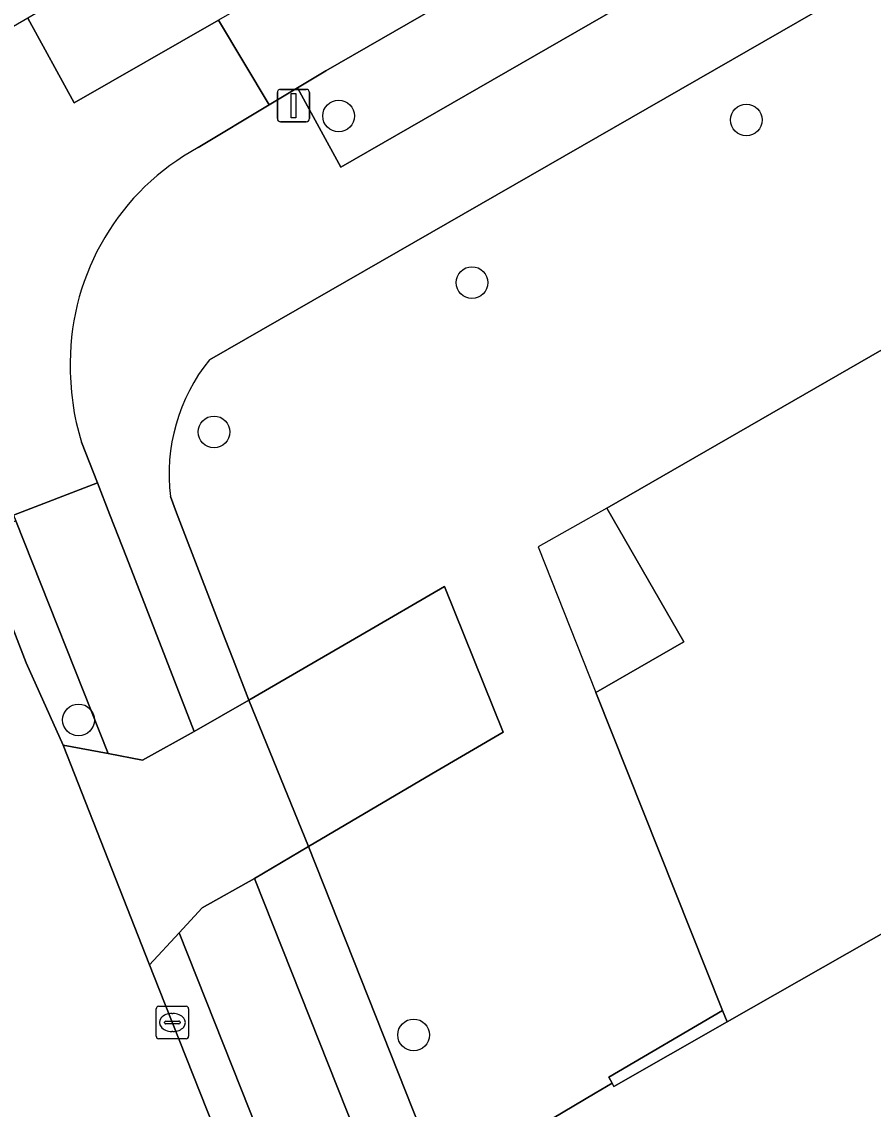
# Model space of a CAD drawing. Extents: x 158835 to 160077, y 386387 to 387778.
# Drawn here: x 159663.41 to 159689.67, y 387651.37 to 387684.91 of the extents above; entities that cross this region are included whole.
import ezdxf

# ---------------------------------------------------------------- set-up
doc = ezdxf.new("R2010")
doc.units = 0
for name, color, linetype in [('IMGEO_Berm_groen', 7, 'Continuous'), ('IMGEO_Boom', 7, 'Continuous'), ('IMGEO_Fietspad_gesloten', 7, 'Continuous'), ('IMGEO_Fietspad_open', 7, 'Continuous'), ('IMGEO_Groenvoorziening', 7, 'Continuous'), ('IMGEO_Kolk', 7, 'Continuous'), ('IMGEO_Muur', 7, 'Continuous'), ('IMGEO_Pand', 7, 'Continuous'), ('IMGEO_Pand_overbouw', 7, 'Continuous'), ('IMGEO_Rijbaan_lokaal_open', 7, 'Continuous'), ('IMGEO_Verkeersbordpaal', 7, 'Continuous'), ('IMGEO_Verkeerseiland_open', 7, 'Continuous'), ('IMGEO_Voetpad_open', 7, 'Continuous')]:
    doc.layers.add(name, color=color, linetype=linetype)

msp = doc.modelspace()

# ---------------------------------------------------------------- linework, layer by layer
at = {"layer": 'IMGEO_Berm_groen'}
msp.add_lwpolyline([(159693.302, 387691.963), (159691.936, 387694.416), (159672.791, 387683.399), (159671.915, 387682.872), (159673.248, 387680.43)], close=True, dxfattribs=at)
at = {"layer": 'IMGEO_Boom'}
for centre in [(159673.18, 387682.005), (159685.758, 387681.882), (159677.294, 387676.866), (159669.338, 387672.261), (159665.158, 387663.378), (159675.493, 387653.662)]:
    msp.add_circle(centre, 0.489, dxfattribs=at)
at = {"layer": 'IMGEO_Fietspad_gesloten'}
msp.add_lwpolyline([(159770.773, 387739.679), (159771.996, 387740.357), (159772.787, 387740.664), (159771.343, 387743.413), (159769.423, 387742.381), (159681.714, 387691.999), (159669.473, 387684.956), (159671.04, 387682.347), (159671.915, 387682.872), (159672.791, 387683.399), (159691.936, 387694.416), (159694.532, 387695.91), (159704.314, 387701.539), (159710.408, 387705.036), (159713.044, 387706.549)], close=True, dxfattribs=at)
for points in [[(159668.844, 387681.028), (159671.04, 387682.347), (159669.473, 387684.956), (159665.025, 387682.406), (159663.59, 387685.021), (159660.667, 387683.33), (159661.211, 387682.258), (159661.636, 387682.145)], [(159660.502, 387675.985), (159660.223, 387675.809), (159659.729, 387675.498), (159660.751, 387672.373), (159661.773, 387673.052), (159663.153, 387669.692), (159665.74, 387670.687), (159665.251, 387671.94)]]:
    msp.add_lwpolyline(points, dxfattribs=at)
for centre, radius, start, end in [((159672.456, 387674.397), 7.551, 118.5779, 179.8774), ((159672.754, 387674.25), 7.851, 178.8138, 197.1154)]:
    msp.add_arc(centre, radius, start, end, dxfattribs=at)
at = {"layer": 'IMGEO_Fietspad_open'}
msp.add_lwpolyline([(159663.224, 387669.52), (159666.068, 387662.338), (159667.131, 387662.14), (159668.73, 387663.021), (159666.638, 387668.401), (159666.125, 387669.701), (159665.74, 387670.687), (159663.153, 387669.692)], close=True, dxfattribs=at)
msp.add_lwpolyline([(159756.428, 387486.608), (159752.624, 387493.834), (159752.632, 387493.895), (159752.555, 387494.046), (159745.506, 387507.787), (159709.188, 387578.727), (159701.98, 387592.894), (159699.794, 387597.341), (159681.057, 387633.838), (159679.141, 387637.764), (159675.983, 387644.894), (159670.586, 387658.486), (159668.972, 387657.577), (159668.261, 387656.806), (159671.256, 387649.274)], dxfattribs=at)
at = {"layer": 'IMGEO_Groenvoorziening'}
for points in [[(159707.503, 387684.908), (159700.485, 387685.439), (159697.111, 387685.694), (159695.085, 387689.36), (159671.901, 387676.033), (159669.195, 387674.487)], [(159667.991, 387670.264), (159668.185, 387669.762), (159668.39, 387669.229), (159669.686, 387665.863), (159669.926, 387665.24), (159670.407, 387663.99), (159673.868, 387665.994), (159676.447, 387667.488), (159678.252, 387663.002), (159676.058, 387661.714), (159672.25, 387659.477), (159676.856, 387647.855), (159679.118, 387649.037), (159678.462, 387650.298), (159681.098, 387651.864), (159681.617, 387652.173), (159681.513, 387652.361), (159685.021, 387654.417), (159681.116, 387664.221), (159683.825, 387665.781), (159681.45, 387669.905), (159707.503, 387684.908)]]:
    msp.add_lwpolyline(points, dxfattribs=at)
msp.add_arc((159673.589, 387670.951), 5.64, 141.1769, 186.9968, dxfattribs=at)
at = {"layer": 'IMGEO_Kolk'}
for p, q in [((159667.553, 387653.619), (159667.553, 387654.471)), ((159667.628, 387654.545), (159668.48, 387654.545)), ((159668.041, 387654.325), (159668.066, 387654.325)), ((159668.554, 387654.471), (159668.554, 387653.619)), ((159667.812, 387654.039), (159667.812, 387654.051)), ((159668.25, 387654.002), (159667.852, 387654.002)), ((159667.855, 387654.088), (159668.253, 387654.088)), ((159668.296, 387654.051), (159668.296, 387654.039)), ((159668.48, 387653.545), (159667.628, 387653.545)), ((159668.064, 387653.765), (159668.039, 387653.765))]:
    msp.add_line(p, q, dxfattribs=at)
for points in [[(159667.553, 387653.619), (159667.553, 387654.471)], [(159667.628, 387654.545), (159668.48, 387654.545)], [(159668.554, 387654.471), (159668.554, 387653.619)], [(159668.48, 387653.545), (159667.628, 387653.545)]]:
    msp.add_lwpolyline(points, dxfattribs=at)
for centre, radius, start, end in [((159667.63, 387654.469), 0.0765, 91.552, 178.448), ((159667.63, 387654.469), 0.0765, 91.552, 178.448), ((159668.478, 387654.469), 0.0765, 1.552, 88.448), ((159668.478, 387654.469), 0.0765, 1.552, 88.448), ((159667.852, 387654.048), 0.0403, 85.8775, 175.7526), ((159667.849, 387654.038), 0.0366, 178.938, 274.7102), ((159668.253, 387654.045), 0.043, 264.8664, 352.4533), ((159668.257, 387654.05), 0.0386, 1.7309, 96.639), ((159667.63, 387653.621), 0.0765, 181.552, 268.448), ((159667.63, 387653.621), 0.0765, 181.552, 268.448), ((159668.478, 387653.621), 0.0765, 271.552, 358.448), ((159668.478, 387653.621), 0.0765, 271.552, 358.448)]:
    msp.add_arc(centre, radius, start, end, dxfattribs=at)
for centre, major_axis, ratio, start_param, end_param in [((159668.04, 387654.045), (-0.387, 0.002), 0.722429, 4.712389, 7.853982), ((159668.065, 387654.045), (-0.39, 0.002), 0.717154, 1.570796, 4.712389)]:
    msp.add_ellipse(centre, major_axis=major_axis, ratio=ratio, start_param=start_param, end_param=end_param, dxfattribs=at)
at = {"layer": 'IMGEO_Muur'}
msp.add_lwpolyline([(159685.021, 387654.417), (159681.513, 387652.361), (159681.617, 387652.173), (159681.673, 387652.071), (159685.163, 387654.062)], close=True, dxfattribs=at)
at = {"layer": 'IMGEO_Pand'}
msp.add_lwpolyline([(159707.503, 387684.908), (159681.45, 387669.905), (159683.825, 387665.781), (159681.116, 387664.221), (159685.021, 387654.417), (159685.163, 387654.062), (159690.349, 387657.02)], dxfattribs=at)
at = {"layer": 'IMGEO_Pand_overbouw'}
msp.add_lwpolyline([(159681.116, 387664.221), (159683.825, 387665.781), (159681.45, 387669.905), (159679.332, 387668.714)], close=True, dxfattribs=at)
at = {"layer": 'IMGEO_Rijbaan_lokaal_open'}
msp.add_lwpolyline([(159655.107, 387663.069), (159651.731, 387660.49), (159653.479, 387657.763), (159664.24, 387641.102), (159672.895, 387625.634), (159689.824, 387592.612), (159690.235, 387591.935), (159691.736, 387588.957), (159697.886, 387592.073), (159697.142, 387593.547), (159696.216, 387595.436), (159694.75, 387598.342), (159684.924, 387617.547), (159675.61, 387635.895), (159675.522, 387636.086), (159673.46, 387640.676), (159671.678, 387644.897), (159667.637, 387655.094), (159667.351, 387655.82), (159664.68, 387662.596), (159663.542, 387665.14), (159662.884, 387666.843), (159659.155, 387665.549), (159659.644, 387664.158)], dxfattribs=at)
at = {"layer": 'IMGEO_Verkeersbordpaal'}
for p, q in [((159671.292, 387681.925), (159671.292, 387682.725)), ((159671.292, 387682.725), (159671.292, 387681.925)), ((159671.392, 387682.825), (159672.182, 387682.825)), ((159672.182, 387682.825), (159671.392, 387682.825)), ((159672.282, 387682.725), (159672.282, 387681.925)), ((159672.282, 387681.925), (159672.282, 387682.725)), ((159672.182, 387681.825), (159671.392, 387681.825)), ((159671.392, 387681.825), (159672.182, 387681.825))]:
    msp.add_line(p, q, dxfattribs=at)
msp.add_lwpolyline([(159671.712, 387682.7), (159671.862, 387682.7), (159671.862, 387681.95), (159671.712, 387681.95), (159671.712, 387682.7)], dxfattribs=at)
for centre, start, end in [((159671.392, 387682.725), 90, 180), ((159671.392, 387682.725), 90, 180), ((159672.182, 387682.725), 0, 90), ((159672.182, 387682.725), 360, 90), ((159671.392, 387681.925), 180, 270), ((159671.392, 387681.925), 180, 270), ((159672.182, 387681.925), 270, 0), ((159672.182, 387681.925), 270, 0)]:
    msp.add_arc(centre, 0.1, start, end, dxfattribs=at)
at = {"layer": 'IMGEO_Verkeerseiland_open'}
msp.add_lwpolyline([(159662.419, 387669.187), (159662.222, 387668.843), (159662.25, 387668.543), (159662.884, 387666.843), (159663.542, 387665.14), (159664.68, 387662.596), (159666.068, 387662.338), (159663.224, 387669.52)], close=True, dxfattribs=at)
msp.add_lwpolyline([(159671.256, 387649.274), (159668.261, 387656.806), (159667.351, 387655.82), (159667.637, 387655.094), (159671.678, 387644.897), (159673.46, 387640.676), (159675.522, 387636.086), (159675.61, 387635.895), (159684.924, 387617.547), (159694.75, 387598.342), (159696.216, 387595.436), (159697.142, 387593.547), (159697.886, 387592.073), (159699.25, 387589.372), (159700.435, 387589.956), (159676.852, 387636.169)], dxfattribs=at)
at = {"layer": 'IMGEO_Voetpad_open'}
for points in [[(159713.565, 387699.984), (159715.757, 387701.244), (159718.327, 387702.721), (159772.336, 387733.768), (159770.973, 387736.441), (159768.138, 387734.793), (159747.737, 387723.138), (159727.067, 387711.313), (159714.448, 387704.093), (159711.846, 387702.604), (159703.747, 387697.969), (159695.944, 387693.482), (159693.302, 387691.963), (159673.248, 387680.43), (159671.915, 387682.872), (159671.04, 387682.347), (159668.844, 387681.028)], [(159669.195, 387674.487), (159671.901, 387676.033), (159695.085, 387689.36), (159697.299, 387690.633), (159713.565, 387699.984)], [(159668.825, 387685.213), (159668.31, 387686.22), (159668.163, 387686.291), (159667.631, 387687.386), (159663.59, 387685.021), (159665.025, 387682.406), (159669.473, 387684.956)], [(159665.251, 387671.94), (159665.74, 387670.687), (159666.125, 387669.701), (159666.638, 387668.401), (159668.73, 387663.021), (159670.407, 387663.99), (159669.926, 387665.24), (159669.686, 387665.863), (159668.39, 387669.229), (159668.185, 387669.762), (159667.991, 387670.264)], [(159736.113, 387530.442), (159722.165, 387557.526), (159709.915, 387581.645), (159709.076, 387583.41), (159708.914, 387583.723), (159705.852, 387589.635), (159704.579, 387592.047), (159696.72, 387607.235), (159680.801, 387639.017), (159678.985, 387642.642), (159678.497, 387643.854), (159677.935, 387645.224), (159677.145, 387647.09), (159676.856, 387647.855), (159672.25, 387659.477), (159670.586, 387658.486), (159675.983, 387644.894), (159679.141, 387637.764), (159681.057, 387633.838), (159699.794, 387597.341), (159701.98, 387592.894), (159709.188, 387578.727), (159745.506, 387507.787)], [(159690.908, 387655.934), (159690.349, 387657.02), (159685.163, 387654.062), (159681.673, 387652.071), (159681.617, 387652.173), (159681.098, 387651.864), (159678.462, 387650.298), (159679.118, 387649.037), (159676.856, 387647.855), (159677.145, 387647.09), (159679.512, 387648.256), (159680.419, 387646.526), (159677.935, 387645.224), (159678.497, 387643.854), (159683.02, 387646.193), (159683.795, 387646.594), (159684.347, 387646.88), (159684.293, 387646.983), (159687.784, 387648.784), (159692.56, 387651.269)]]:
    msp.add_lwpolyline(points, dxfattribs=at)
for points in [[(159673.868, 387665.994), (159670.407, 387663.99), (159672.25, 387659.477), (159676.058, 387661.714), (159678.252, 387663.002), (159676.447, 387667.488)], [(159668.261, 387656.806), (159668.972, 387657.577), (159670.586, 387658.486), (159672.25, 387659.477), (159670.407, 387663.99), (159668.73, 387663.021), (159667.131, 387662.14), (159666.068, 387662.338), (159664.68, 387662.596), (159667.351, 387655.82)]]:
    msp.add_lwpolyline(points, close=True, dxfattribs=at)
for centre, radius, start, end in [((159672.456, 387674.397), 7.551, 118.5779, 179.8774), ((159672.754, 387674.25), 7.851, 178.8138, 197.1154), ((159673.589, 387670.951), 5.64, 141.1769, 186.9968)]:
    msp.add_arc(centre, radius, start, end, dxfattribs=at)

doc.saveas('drawing.dxf')
